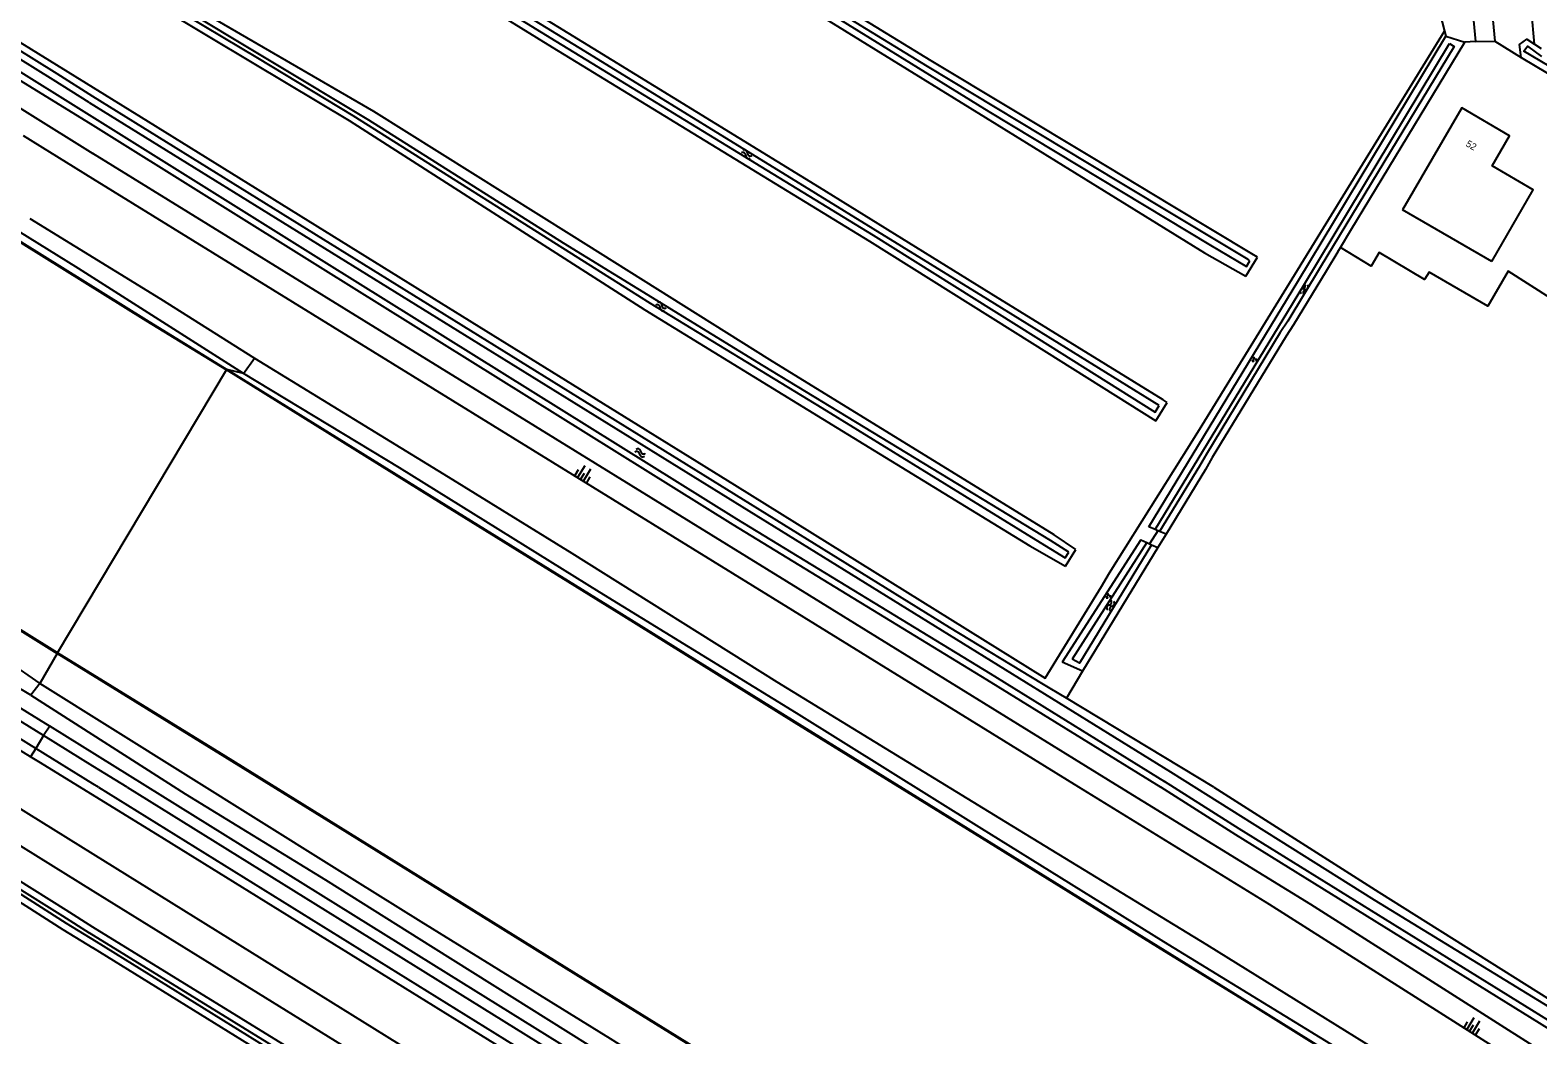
# Model space of a CAD drawing. Extents: x 124000 to 128010, y 398999 to 403000.
# Drawn here: x 124990.8 to 125211, y 402463.9 to 402610.5 of the extents above; entities that cross this region are included whole.
import ezdxf

# ---------------------------------------------------------------- set-up
doc = ezdxf.new("R2010")
doc.units = 0
for name, color, linetype in [('gg-anno-huisnummerreeks BGT', 7, 'Continuous'), ('gg-knt-BGT kruinlijn', 7, 'Continuous'), ('gg-knt-bovenkant onderkant talud', 7, 'Continuous'), ('gg-knt-bronhoudergrens', 7, 'Continuous'), ('gg-knt-verharding', 7, 'Continuous'), ('gg-kntw-bovenkant insteek waterloop', 7, 'Continuous'), ('gg-kntw-waterlijn', 7, 'Continuous'), ('gg-kwrk-duiker nz buis', 7, 'Continuous'), ('gt-grn-groengrens', 7, 'Continuous'), ('gt-grn-weggrens', 7, 'Continuous'), ('gt-symb-groenvak', 7, 'Continuous'), ('gt-symb-talud symbool', 7, 'Continuous'), ('gt-symb-watersymbool', 7, 'Continuous'), ('gx-grn-maaiveld', 7, 'Continuous')]:
    doc.layers.add(name, color=color, linetype=linetype)

# ---------------------------------------------------------------- blocks, each defined once
blk = doc.blocks.new('gt0-TALUD_1')
at = {"layer": 'gt-symb-talud symbool'}
for p, q in [((-1, -1), (-1, 0)), ((-0.5, -2), (-0.5, 0)), ((0, -1), (0, 0)), ((0.5, -2), (0.5, 0)), ((1, -1), (1, 0))]:
    blk.add_line(p, q, dxfattribs=at)
blk = doc.blocks.new('gt0-WA')
at = {"layer": 'gt-symb-watersymbool'}
for centre, start, end in [((-0.32, 0.02), 28.0725, 151.9275), ((0.43, 0.42), 208.0725, 331.9275), ((-0.32, -0.43), 28.0725, 151.9275), ((0.43, -0.03), 208.0725, 331.9275)]:
    blk.add_arc(centre, 0.425, start, end, dxfattribs=at)
blk = doc.blocks.new('gt0-GRVAK')
at = {"layer": 'gt-symb-groenvak'}
for p, q in [((-0.11, 0.19), (-0.23, 0.24)), ((-0.18, 0.15), (0.09, 0.15)), ((-0.09, 0.21), (-0.16, 0.32)), ((-0.05, 0.21), (-0.05, 0.39)), ((0, 0.21), (0.06, 0.32)), ((0.01, 0.19), (0.13, 0.24)), ((0.26, -0.05), (0.2, 0.06)), ((0.3, -0.05), (0.3, 0.13)), ((0.35, -0.05), (0.41, 0.06)), ((-0.25, -0.23), (-0.36, -0.18)), ((-0.32, -0.26), (-0.05, -0.26)), ((-0.23, -0.21), (-0.29, -0.1)), ((-0.18, -0.2), (-0.18, -0.02)), ((-0.14, -0.21), (-0.07, -0.1)), ((-0.12, -0.23), (0, -0.18)), ((0.24, -0.07), (0.12, -0.02)), ((0.17, -0.11), (0.44, -0.11)), ((0.37, -0.07), (0.49, -0.02))]:
    blk.add_line(p, q, dxfattribs=at)

msp = doc.modelspace()

# ---------------------------------------------------------------- linework, layer by layer
at = {"layer": 'gg-knt-BGT kruinlijn'}
for p, q in [((125000, 402588.79), (124989.85, 402595.08)), ((125102.18, 402525.8), (125000, 402588.79)), ((124990.8, 402583.02), (125009.87, 402571.3)), ((125009.87, 402571.3), (125023.6, 402562.6)), ((125023.6, 402562.6), (125051.89, 402545.3)), ((125051.89, 402545.3), (125069.92, 402534.15)), ((125069.92, 402534.15), (125099.87, 402515.4)), ((125143.93, 402500), (125102.18, 402525.8)), ((124990.94, 402513.45), (124981.85, 402518.8)), ((124990.94, 402513.45), (125013.46, 402499.05)), ((125099.87, 402515.4), (125132.39, 402495.51)), ((125013.46, 402499.05), (125033.94, 402486.5)), ((125171.81, 402482.89), (125143.93, 402500)), ((125132.39, 402495.51), (125162.59, 402477.05)), ((125033.94, 402486.5), (125049.68, 402476.61)), ((125204.82, 402461.92), (125171.81, 402482.89)), ((125049.68, 402476.61), (125080.48, 402457.36)), ((125162.59, 402477.05), (125190.2, 402459.95))]:
    msp.add_line(p, q, dxfattribs=at)
for points in [[(124751.49, 402644.21), (124761.05, 402638.86), (124814.77, 402605.39), (125000, 402490.3)], [(125000, 402490.3), (125143.4, 402401.21), (125480.11, 402192.86), (125626.78, 402102.32), (125791.28, 402000)]]:
    msp.add_lwpolyline(points, dxfattribs=at)
at = {"layer": 'gg-knt-bovenkant onderkant talud'}
for points in [[(124825.08, 402701), (124851.75, 402684.39), (124881.99, 402665.86), (124916.62, 402644.13), (124949.56, 402624.01), (124990.41, 402598.45), (125000, 402592.5)], [(124752, 402638.04), (124813.29, 402600.68), (124975.61, 402500), (125000, 402484.9)], [(125149.94, 402500), (125101.33, 402530.05), (125000, 402592.5)], [(125956.43, 402000), (125949.9, 402003.99), (125825.12, 402081.88), (125783.68, 402107.41), (125726.06, 402143.29), (125582.24, 402232.05), (125486.2, 402291.55), (125432.2, 402324.88), (125372.48, 402361.87), (125326.78, 402390.69), (125265.89, 402428.2), (125210.84, 402461.92), (125177.83, 402482.89), (125149.94, 402500)], [(125000, 402484.9), (125141.93, 402397.09), (125311.23, 402293.2), (125477.8, 402190.25), (125625.12, 402098.55), (125784.36, 402000)]]:
    msp.add_lwpolyline(points, dxfattribs=at)
at = {"layer": 'gg-knt-bronhoudergrens'}
for p, q in [((125195.66, 402616.78), (125197.35, 402610.36)), ((125173.54, 402571.68), (125175.1, 402574.22)), ((125161.94, 402552.83), (125173.54, 402571.68)), ((125160.33, 402550.27), (125161.94, 402552.83)), ((125148.43, 402531.29), (125160.33, 402550.27)), ((125147.24, 402529.3), (125148.43, 402531.29))]:
    msp.add_line(p, q, dxfattribs=at)
for points in [[(124832.4, 402705.44), (124844.89, 402697.71), (124856.33, 402690.43), (124892.64, 402668.27), (124928.96, 402646.11), (124968.51, 402621.64), (125008.07, 402597.17), (125050.87, 402570.64), (125093.66, 402544.12), (125116.35, 402530.03), (125139.04, 402515.94), (125147.24, 402529.3)], [(125175.1, 402574.22), (125185.4, 402590.98), (125197.35, 402610.36)]]:
    msp.add_lwpolyline(points, dxfattribs=at)
at = {"layer": 'gg-knt-verharding'}
for p, q in [((125193.63, 402695.61), (125201.86, 402608.85)), ((125201.86, 402608.85), (125204.69, 402608.89)), ((125000, 402503.09), (124992.78, 402507.55)), ((125000, 402500.5), (124991.67, 402505.66)), ((125004.98, 402500), (125000, 402503.09)), ((125000.8, 402500), (125000, 402500.5)), ((125000.8, 402500), (125304.2, 402312.04))]:
    msp.add_line(p, q, dxfattribs=at)
for points in [[(124991.67, 402505.66), (124823.14, 402610.06), (124819.84, 402612.25), (124818.07, 402613.59), (124772.7, 402650.34)], [(124992.78, 402507.55), (124823.75, 402612.11), (124820.99, 402613.99), (124773.9, 402652.05)], [(125004.98, 402500), (125148.89, 402410.68), (125305.24, 402313.86)]]:
    msp.add_lwpolyline(points, dxfattribs=at)
at = {"layer": 'gg-kntw-bovenkant insteek waterloop'}
for p, q in [((125175.92, 402573.81), (125197.54, 402609.61)), ((125197.54, 402609.61), (125200.31, 402608.72)), ((125168.33, 402574.61), (125170.03, 402577.34)), ((125181.76, 402578.14), (125180.06, 402575.33)), ((125155.2, 402553.49), (125156.85, 402556.15)), ((125155.11, 402537.6), (125154.19, 402538.01)), ((125152.99, 402536.13), (125141.51, 402518.27)), ((125152.99, 402536.13), (125153.9, 402535.71)), ((125153.9, 402535.71), (125154.58, 402535.4)), ((125155.75, 402537.32), (125155.11, 402537.6)), ((125156.68, 402536.92), (125155.75, 402537.32)), ((125142.01, 402532.28), (125143.51, 402534.68)), ((125155.49, 402534.97), (125144.49, 402516.93)), ((125154.58, 402535.4), (125155.49, 402534.97)), ((125144.49, 402516.93), (125141.51, 402518.27)), ((125139.78, 402514.43), (125138.56, 402515.17)), ((125142.13, 402513.02), (125139.78, 402514.43)), ((125163.68, 402500), (125142.13, 402513.02))]:
    msp.add_line(p, q, dxfattribs=at)
for points in [[(124822.06, 402716.66), (124823.64, 402711.7), (124825.39, 402707.76), (124827.44, 402704.99), (124829.15, 402702.55), (124830.85, 402700.76), (124832.7, 402699.48), (124834.88, 402698.2), (124884.79, 402667.88), (124951.69, 402626.34), (125000, 402596.62)], [(125000, 402600.78), (124994.77, 402604.13), (124871.06, 402681.15), (124844.18, 402697.59), (124838.8, 402700.78), (124834.94, 402703.18), (124832.4, 402705.44)], [(125170.03, 402577.34), (125169.2, 402577.85), (125157.49, 402584.9), (125145.78, 402591.94), (125122.37, 402606.03), (125088.5, 402626.8), (125054.07, 402647.91), (125052.49, 402646.07), (125075.67, 402631.63), (125098.29, 402617.54), (125130.31, 402597.76), (125162.32, 402577.98), (125168.33, 402574.61)], [(125156.85, 402556.15), (125156.24, 402556.55), (125131.17, 402572.03), (125106.1, 402587.51), (125073.02, 402607.82), (125039.95, 402628.12), (125038.36, 402625.74), (125052.72, 402616.88), (125067.07, 402608.02), (125090.22, 402593.86), (125113.37, 402579.7), (125137.12, 402564.82), (125155.2, 402553.49)], [(125143.51, 402534.68), (125140.36, 402536.84), (125098.82, 402562.37), (125069.92, 402580.5), (125041.01, 402598.62), (125011.24, 402615.95), (125009.66, 402613.87), (125023.5, 402605.61), (125037.44, 402597.3), (125080.56, 402569.65), (125108.68, 402552.45), (125136.79, 402535.25), (125142.01, 402532.28)], [(125138.56, 402515.17), (125125.07, 402523.32), (125068.39, 402558.42), (125000, 402600.78)], [(125000, 402479.59), (124996.12, 402482.08), (124967.42, 402500), (124952.56, 402509.23), (124900.13, 402541.49), (124835.92, 402581.43), (124807.52, 402598.83), (124806.07, 402596.81)], [(125000, 402596.62), (125033.57, 402575.64), (125093.42, 402538.35), (125130.47, 402515.74), (125155.92, 402500)], [(124812.63, 402592.65), (124814.14, 402592.03), (124887.26, 402546.16), (124932.81, 402518.05), (124979.36, 402489.63), (124995.61, 402479.26), (125000, 402476.58)], [(125180.06, 402575.33), (125175.31, 402567.49), (125174.21, 402565.84), (125163.44, 402548.12), (125162.44, 402546.37), (125156.68, 402536.92)], [(125154.19, 402538.01), (125173.6, 402569.97), (125175.92, 402573.81)], [(125815.77, 402091.27), (125802.78, 402099.11), (125780.21, 402113.03), (125765.59, 402121.76), (125680.79, 402174.5), (125623.5, 402209.98), (125551.97, 402254.73), (125424.72, 402333.37), (125352.77, 402378.05), (125216.45, 402462.33), (125166.85, 402493.07), (125155.92, 402500)], [(125163.68, 402500), (125187.76, 402484.7), (125228.87, 402458.86), (125312.69, 402407.43)], [(125774.62, 402000), (125742.4, 402019.94), (125640.59, 402083.12), (125559.21, 402133.49), (125500, 402170.32), (125411.21, 402225.23), (125336.59, 402271.53), (125259.44, 402319.11), (125197.85, 402357.57), (125130.56, 402399.22), (125000, 402479.59)], [(125135.81, 402392.63), (125125.45, 402399), (125124.14, 402399.88), (125084.85, 402424.26), (125024.89, 402461.18), (125000, 402476.58)]]:
    msp.add_lwpolyline(points, dxfattribs=at)
at = {"layer": 'gg-kntw-waterlijn'}
for p, q in [((125176.78, 402573.29), (125198.06, 402608.55)), ((124999.47, 402599.93), (125157.34, 402502.28)), ((125153.9, 402535.71), (125142.99, 402518.72))]:
    msp.add_line(p, q, dxfattribs=at)
for points in [[(124999.47, 402599.93), (124994.2, 402603.24), (124944.35, 402634.27), (124870.51, 402680.24), (124843.63, 402696.68), (124838.25, 402699.87), (124834.3, 402702.32), (124831.69, 402704.65)], [(125168.94, 402576.84), (125168.68, 402577), (125156.98, 402584.04), (125145.27, 402591.08), (125121.85, 402605.18), (125087.98, 402625.95), (125054.28, 402646.62), (125054.01, 402646.3), (125076.2, 402632.48), (125098.82, 402618.39), (125130.83, 402598.61), (125163.19, 402579.11), (125168.42, 402575.99), (125168.94, 402576.84)], [(124952.42, 402627.53), (125034.1, 402576.49), (125093.95, 402539.2), (125131, 402516.59), (125156.45, 402500.85)], [(125155.7, 402555.71), (125130.64, 402571.18), (125105.57, 402586.66), (125072.5, 402606.96), (125040.25, 402626.77), (125039.77, 402626.05), (125053.24, 402617.73), (125067.59, 402608.87), (125090.74, 402594.71), (125113.9, 402580.55), (125137.65, 402565.67), (125155.09, 402554.74), (125155.7, 402555.71)], [(125142.49, 402534.32), (125139.81, 402536), (125097.87, 402561.52), (125068.7, 402579.4), (125040.31, 402597.34), (125011.5, 402614.64), (125011.13, 402614.15), (125024.02, 402606.47), (125037.96, 402598.05), (125081.37, 402570.64), (125106.41, 402555.37), (125137.66, 402536.11), (125141.97, 402533.47), (125142.49, 402534.32)], [(125198.06, 402608.55), (125198.77, 402608.12), (125179.21, 402575.85)], [(125245.06, 402586.02), (125208.94, 402607.41), (125209.48, 402608.17), (125211.48, 402606.64)], [(125000.52, 402477.43), (124996.14, 402480.11), (124979.89, 402490.48), (124933.33, 402518.9), (124887.79, 402547.01), (124814.6, 402592.92), (124807.34, 402596.86), (124807.79, 402597.49), (124835.39, 402580.58), (124899.6, 402540.64), (124952.04, 402508.38), (124966.89, 402499.15), (124995.58, 402481.23), (124999.46, 402478.75)], [(125179.21, 402575.85), (125174.46, 402568.03), (125173.37, 402566.38), (125162.58, 402548.63), (125161.58, 402546.88), (125155.75, 402537.32)], [(125155.11, 402537.6), (125174.46, 402569.45), (125176.78, 402573.29)], [(125154.58, 402535.4), (125144.05, 402518.13), (125142.99, 402518.72)], [(125816.28, 402094.55), (125815.38, 402092.98), (125803.05, 402100.57), (125781.02, 402114.22), (125768.23, 402121.87), (125729.27, 402146.18), (125713.79, 402155.94), (125681.32, 402175.73), (125655.23, 402191.88), (125624.29, 402211.15), (125597.57, 402227.66), (125552.5, 402255.58), (125425.25, 402334.22), (125353.3, 402378.9), (125216.98, 402463.18), (125167.38, 402493.92), (125156.45, 402500.85)], [(125157.34, 402502.28), (125187.05, 402483.59), (125228.51, 402458.25), (125312.14, 402406.53)], [(125774.09, 401999.15), (125741.87, 402019.09), (125640.06, 402082.27), (125558.68, 402132.64), (125499.47, 402169.47), (125410.69, 402224.38), (125336.07, 402270.68), (125258.91, 402318.26), (125197.32, 402356.72), (125130.04, 402398.37), (124999.46, 402478.75)], [(125386.7, 402238.17), (125383.66, 402240.05), (125315.2, 402282.22), (125271.5, 402309.86), (125270.84, 402309.1), (125270.31, 402309.49), (125270.81, 402310.36), (125243.54, 402327.21), (125216.35, 402344.14), (125192.76, 402358.56), (125177.81, 402367.62), (125153.29, 402383.05), (125125.99, 402399.85), (125124.68, 402400.72), (125085.37, 402425.11), (125025.41, 402462.03), (125000.52, 402477.43)]]:
    msp.add_lwpolyline(points, dxfattribs=at)
at = {"layer": 'gg-kwrk-duiker nz buis'}
msp.add_line((125155.5, 402537.44), (125154.25, 402535.55), dxfattribs=at)
at = {"layer": 'gt-grn-groengrens'}
for p, q in [((125197.35, 402610.36), (125197.54, 402609.61)), ((125201.86, 402608.85), (125200.31, 402608.72)), ((125204.69, 402608.89), (125208.51, 402606.5)), ((125156.68, 402536.92), (125155.49, 402534.97)), ((125144.49, 402516.93), (125142.13, 402513.02)), ((124993.69, 402508.93), (124992.78, 402507.55)), ((124991.67, 402505.66), (124990.88, 402504.46))]:
    msp.add_line(p, q, dxfattribs=at)
for points in [[(124761.8, 402664.24), (124761.63, 402663.88), (124764.78, 402661.5), (124771.82, 402655.82), (124795.5, 402636.62), (124824.1, 402613.59), (124870.14, 402585.23), (124959.18, 402530.24), (124993.69, 402508.93)], [(124990.88, 402504.46), (124940.65, 402535.43), (124884.34, 402570.3), (124838.57, 402598.67), (124818.85, 402610.96), (124789.3, 402635.01), (124768.16, 402651.89), (124760.55, 402657.85)], [(125306.04, 402315.19), (125285.62, 402328.02), (125230.88, 402361.8), (125138.38, 402418.98), (125051.96, 402472.68), (124993.69, 402508.93)], [(125302.09, 402311.57), (125263.1, 402335.88), (125159.34, 402400.03), (125078.02, 402450.58), (125009.45, 402493.07), (124992.09, 402503.71), (124990.88, 402504.46)]]:
    msp.add_lwpolyline(points, dxfattribs=at)
at = {"layer": 'gt-grn-weggrens'}
msp.add_line((124992.78, 402507.55), (124991.67, 402505.66), dxfattribs=at)
at = {"layer": 'gx-grn-maaiveld'}
for p, q in [((125210.5, 402608.43), (125210.04, 402613.32)), ((125183.67, 402581.28), (125200.31, 402608.72)), ((125210.5, 402608.43), (125211.44, 402607.82)), ((125208.51, 402606.5), (125227.78, 402595.09)), ((125204.23, 402576.73), (125191.21, 402584.28)), ((125182.15, 402578.78), (125183.67, 402581.28)), ((125181.76, 402578.14), (125182.15, 402578.78)), ((125021.98, 402560.4), (125023.6, 402562.6)), ((124994.84, 402519.63), (125019.51, 402560.9)), ((125019.51, 402560.9), (125019.56, 402560.98)), ((125021.98, 402560.4), (125019.56, 402560.98)), ((124989.34, 402522.92), (124994.79, 402519.54)), ((124994.79, 402519.54), (124992.27, 402515.13)), ((124994.84, 402519.63), (124994.79, 402519.54)), ((124992.27, 402515.13), (124990.94, 402513.45))]:
    msp.add_line(p, q, dxfattribs=at)
for points in [[(125180.97, 402859.94), (125181.02, 402859.16), (125181.21, 402856.85), (125182.07, 402847.42), (125183.96, 402827.3), (125185.97, 402807.03), (125187.6, 402788.72), (125204.69, 402608.89)], [(124782.91, 402698.47), (124789, 402695.38), (124816.65, 402681.87), (124840.34, 402670.18), (124853.48, 402663.68), (124874.24, 402650.88), (124898.67, 402635.61), (124907.74, 402629.99), (124932.92, 402614.48), (124956.28, 402599.97), (124980.56, 402584.99), (125007.72, 402568.13), (125019.51, 402560.9)], [(124782.95, 402698.55), (124782.97, 402698.55), (124789.04, 402695.47), (124816.69, 402681.96), (124840.39, 402670.27), (124853.53, 402663.77), (124874.29, 402650.96), (124898.72, 402635.7), (124907.8, 402630.07), (124932.98, 402614.57), (124956.33, 402600.06), (124980.61, 402585.08), (125007.78, 402568.22), (125019.56, 402560.98)], [(125021.98, 402560.4), (124997.88, 402575.69), (124977.32, 402588.44), (124953.61, 402603.06), (124931.8, 402616.53), (124915.11, 402626.88), (124897.03, 402637.97), (124877.65, 402649.97), (124860.49, 402660.48), (124853.58, 402664.76), (124851.87, 402665.81), (124848.51, 402667.54), (124839.79, 402671.64), (124818.52, 402682.18), (124787.62, 402697.26), (124784.15, 402698.81), (124783.28, 402699.08), (124783.24, 402699.09)], [(124765.47, 402670.1), (124765.22, 402668.41), (124765.3, 402666.97), (124766.03, 402664.94), (124766.81, 402663), (124767.49, 402661.97), (124782.71, 402650.56), (124793.05, 402642.57), (124799.99, 402637.49), (124811.15, 402628.71), (124820.73, 402621.22), (124832.95, 402613.13), (124836.13, 402610.99), (124848.7, 402603.62), (124874.75, 402587.73), (124885.15, 402581.23), (124918.53, 402561.09), (124940, 402548.12), (124961.1, 402534.64), (124982.95, 402521.55), (124992.27, 402515.13)], [(124994.84, 402519.63), (124984.97, 402525.74), (124955.85, 402543.78), (124932.72, 402558.15), (124906.59, 402574.31), (124885.47, 402587.4), (124862.85, 402601.4), (124849.29, 402609.77), (124832.99, 402619.83), (124827.56, 402623.24), (124824.08, 402625.85), (124813.27, 402634.05), (124799.6, 402644.45), (124774.52, 402663.39), (124765.51, 402670.19)], [(125208.51, 402606.5), (125208.28, 402608.38), (125209.35, 402609.17), (125210.5, 402608.43)], [(125204.23, 402576.73), (125210.3, 402587.2), (125204.29, 402590.69), (125206.83, 402595.05), (125199.87, 402599.13), (125191.21, 402584.28)], [(125227.78, 402595.09), (125212.82, 402571.38), (125206.64, 402575.34), (125203.68, 402570.2), (125195.11, 402575.18), (125194.43, 402574.08), (125187.8, 402578.02), (125186.65, 402576.03), (125182.15, 402578.78)], [(125350.88, 402355.62), (125329.46, 402368.87), (125308.56, 402381.81), (125273.47, 402403.54), (125239.75, 402424.43), (125211.1, 402442.16), (125169.81, 402467.85), (125156.49, 402476.04), (125127.75, 402493.86), (125102.46, 402509.47), (125077.18, 402525.17), (125049.49, 402542.3), (125019.51, 402560.9)], [(125350.93, 402355.7), (125329.51, 402368.95), (125308.61, 402381.9), (125273.52, 402403.63), (125239.8, 402424.52), (125211.15, 402442.24), (125169.86, 402467.93), (125156.54, 402476.13), (125127.8, 402493.95), (125102.51, 402509.55), (125077.23, 402525.26), (125049.55, 402542.38), (125019.56, 402560.98)], [(125351.35, 402356.9), (125320.53, 402375.93), (125290.49, 402394.57), (125265, 402410.52), (125235.74, 402428.57), (125207.06, 402446.35), (125177.07, 402464.76), (125156.37, 402477.47), (125129.41, 402494.16), (125102.75, 402510.8), (125073.95, 402528.49), (125044.78, 402546.62), (125021.98, 402560.4)], [(125330.74, 402311.48), (125282.98, 402341.07), (125247.26, 402363.23), (125213.54, 402384.06), (125158.47, 402418.17), (125110.95, 402447.63), (125070.55, 402472.66), (125037.17, 402493.35), (125019.33, 402504.42), (124994.79, 402519.54)], [(125330.79, 402311.57), (125283.03, 402341.16), (125247.31, 402363.31), (125213.59, 402384.15), (125158.53, 402418.25), (125111, 402447.71), (125070.61, 402472.74), (125037.22, 402493.44), (125019.39, 402504.51), (124994.84, 402519.63)], [(125329.52, 402306.06), (125308.58, 402318.8), (125288.24, 402331.46), (125250.72, 402354.91), (125211.21, 402379.18), (125184.81, 402395.37), (125159.6, 402411.37), (125129.72, 402429.59), (125102.1, 402446.59), (125075.56, 402463.28), (125047.95, 402480.38), (125034.88, 402488.47), (124992.27, 402515.13)]]:
    msp.add_lwpolyline(points, dxfattribs=at)

# ---------------------------------------------------------------- block references
at = {"layer": 'gt-symb-groenvak'}
for p in [(125169.57, 402562.44), (125148.25, 402527.93)]:
    msp.add_blockref('gt0-GRVAK', p, dxfattribs=at)
at = {"layer": 'gt-symb-talud symbool'}
for p, xscale, yscale, rotation in [((125071.2, 402544.96), 1.0002399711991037, 1.0002399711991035, 148.40750843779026), ((125201.01, 402464.41), 1.0001799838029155, 1.000179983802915, 149.0755409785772)]:
    msp.add_blockref('gt0-TALUD_1', p, dxfattribs=dict(at, xscale=xscale, yscale=yscale, rotation=rotation))
at = {"layer": 'gt-symb-watersymbool'}
for p, rotation in [((125095.48, 402592.34), 148.53512697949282), ((125176.88, 402572.75), -110.06634962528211), ((125082.91, 402570.19), -31.46487302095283), ((125079.96, 402548.79), 158.04971540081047), ((125148.61, 402526.56), -110.06634962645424)]:
    msp.add_blockref('gt0-WA', p, dxfattribs=dict(at, rotation=rotation))

# ---------------------------------------------------------------- texts
at = {"layer": 'gg-anno-huisnummerreeks BGT'}
msp.add_text('52', height=1, rotation=329.6, dxfattribs=at).set_placement((125200.36, 402593.63))

doc.saveas('drawing.dxf')
